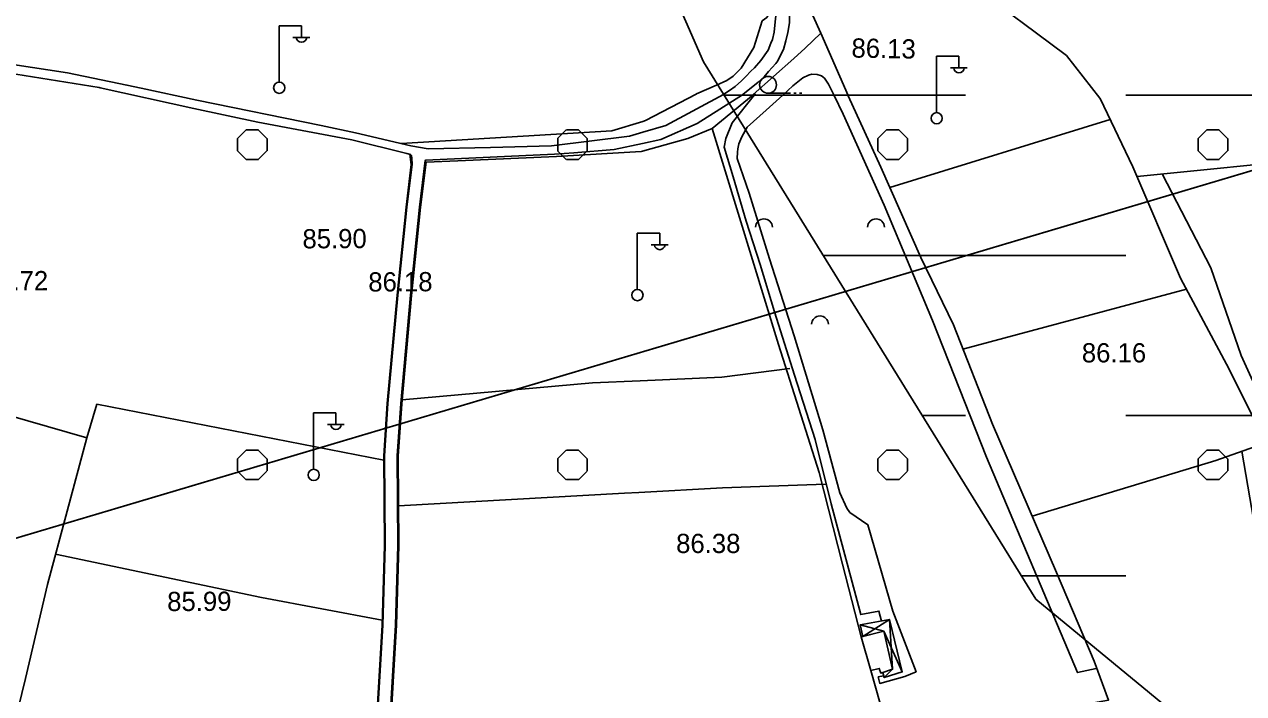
# Model space of a CAD drawing. Extents: x 417995 to 421451, y 4454518 to 4458015.
# Drawn here: x 419538.5 to 419919.2, y 4457020.1 to 4457229 of the extents above; entities that cross this region are included whole.
import ezdxf

# ---------------------------------------------------------------- set-up
doc = ezdxf.new("R2010")
doc.units = 0
for name, color, linetype in [('B_Kapi', 7, 'Continuous'), ('B_Mesken', 7, 'Continuous'), ('B_Sundurma', 7, 'Continuous'), ('PL_KA_TARIM_ALANI', 7, 'Continuous'), ('S_Elektrik_Diregi', 7, 'Continuous'), ('S_Meyvalik', 7, 'Continuous'), ('S_Tek_Agac', 7, 'Continuous'), ('Sinir_Duvar_tek_tarafa_ait', 7, 'Continuous'), ('Sinir_itirazli_Mulkiyet', 7, 'Continuous'), ('SN_TASKIN', 7, 'Continuous'), ('SN_TR_TASKIN', 7, 'Continuous'), ('TR_TARIMALANI', 7, 'Continuous'), ('Y_Kot_Noktasi', 7, 'Continuous'), ('Y_Yol_Kotu', 7, 'Continuous'), ('Yol_Kaldirim_kenari_bordurtasi', 7, 'Continuous'), ('Yol_Sose', 7, 'Continuous'), ('Yol_Toprak_Duz', 7, 'Continuous'), ('Yol_Toprak_Kesik', 7, 'Continuous')]:
    doc.layers.add(name, color=color, linetype=linetype)

msp = doc.modelspace()

# ---------------------------------------------------------------- linework, layer by layer
at = {"layer": 'B_Kapi'}
msp.add_lwpolyline([(419778.75, 4457218.43), (419782.31, 4457221.63)], dxfattribs=at)
at = {"layer": 'B_Mesken'}
msp.add_lwpolyline([(419799.78, 4457037.8), (419806.84, 4457039.54), (419809.63, 4457027.69), (419805.91, 4457026.51), (419805.47, 4457027.97), (419802.83, 4457027.27)], close=True, dxfattribs=at)
at = {"layer": 'B_Sundurma'}
for p, q in [((419799.45, 4457041.56), (419806.84, 4457039.54)), ((419800.31, 4457037.93), (419808.67, 4457043.19)), ((419806.84, 4457039.54), (419812.66, 4457026.86)), ((419809.63, 4457027.69), (419808.67, 4457043.19)), ((419809.63, 4457027.69), (419806.99, 4457025.1))]:
    msp.add_line(p, q, dxfattribs=at)
msp.add_lwpolyline([(419800.31, 4457037.93), (419799.45, 4457041.56), (419808.67, 4457043.19), (419812.66, 4457026.86), (419806.99, 4457025.1), (419806.52, 4457026.71), (419809.63, 4457027.69), (419806.84, 4457039.54)], close=True, dxfattribs=at)
at = {"layer": 'PL_KA_TARIM_ALANI'}
for p, q in [((419159.16, 4456956.55), (420132.98, 4457246.25)), ((420132.98, 4457246.25), (419159.16, 4456956.55))]:
    msp.add_line(p, q, dxfattribs=at)
at = {"layer": 'S_Elektrik_Diregi'}
for p, q in [((419618.02, 4457211.09), (419618.02, 4457228.59)), ((419618.02, 4457228.59), (419625.02, 4457228.59)), ((419625.02, 4457225.09), (419625.02, 4457228.59)), ((419622.36, 4457224.95), (419627.61, 4457224.95)), ((419823.35, 4457201.59), (419823.35, 4457219.09)), ((419823.35, 4457219.09), (419830.35, 4457219.09)), ((419830.35, 4457215.59), (419830.35, 4457219.09)), ((419827.69, 4457215.45), (419832.94, 4457215.45)), ((419729.9, 4457146.34), (419729.9, 4457163.84)), ((419729.9, 4457163.84), (419736.9, 4457163.84)), ((419736.9, 4457160.34), (419736.9, 4457163.84)), ((419734.24, 4457160.2), (419739.49, 4457160.2)), ((419628.8, 4457090.21), (419628.8, 4457107.71)), ((419628.8, 4457107.71), (419635.8, 4457107.71)), ((419635.8, 4457104.21), (419635.8, 4457107.71)), ((419633.14, 4457104.07), (419638.39, 4457104.07))]:
    msp.add_line(p, q, dxfattribs=at)
for centre in [(419618.06, 4457209.26), (419823.39, 4457199.75), (419729.94, 4457144.5), (419628.84, 4457088.38)]:
    msp.add_circle(centre, 1.75, dxfattribs=at)
for centre in [(419625.02, 4457225.1), (419830.35, 4457215.6), (419736.9, 4457160.35), (419635.8, 4457104.23)]:
    msp.add_arc(centre, 1.66, 184.8384, 355.1464, dxfattribs=at)
at = {"layer": 'S_Meyvalik'}
for centre in [(419769.45, 4457165.7), (419804.45, 4457165.7), (419786.95, 4457135.39)]:
    msp.add_arc(centre, 2.62, 360, 180, dxfattribs=at)
at = {"layer": 'S_Tek_Agac'}
for p, q in [((419770.73, 4457207.56), (419777.73, 4457207.56)), ((419778.78, 4457207.56), (419779.48, 4457207.56)), ((419780.53, 4457207.56), (419781.23, 4457207.56))]:
    msp.add_line(p, q, dxfattribs=at)
msp.add_circle((419770.73, 4457210.18), 2.63, dxfattribs=at)
at = {"layer": 'Sinir_Duvar_tek_tarafa_ait'}
for points in [[(419778.86, 4457235.84), (419782.23, 4457237.46), (419787.17, 4457226.25), (419795.73, 4457206.81)], [(419782.31, 4457221.63), (419787.17, 4457226.25)], [(419766.1, 4457207.12), (419778.75, 4457218.43)], [(419799.78, 4457037.8), (419793.98, 4457060.48), (419786.69, 4457089.16), (419774.04, 4457129.08), (419753.24, 4457196.49), (419766.03, 4457207.06)], [(419766.03, 4457207.06), (419766.1, 4457207.12)], [(419766.03, 4457207.06), (419766.1, 4457207.12)], [(419795.73, 4457206.81), (419795.76, 4457206.74)], [(419795.76, 4457206.74), (419805.96, 4457184.51), (419818.48, 4457156.22), (419828.59, 4457135.25), (419840.77, 4457104.22), (419860.81, 4457057.89), (419872.58, 4457030.18), (419877.09, 4457018.06), (419827.14, 4457009.16), (419808.65, 4457006.74), (419802.83, 4457027.27)]]:
    msp.add_lwpolyline(points, dxfattribs=at)
at = {"layer": 'Sinir_itirazli_Mulkiyet'}
for points in [[(419783.16, 4457264.27), (419788.75, 4457259.8), (419803.79, 4457250.81), (419827.95, 4457240.44), (419846.13, 4457232.5), (419850.07, 4457229.63), (419863.92, 4457219.35), (419874.36, 4457205.97)], [(419748.41, 4457207.31), (419754.64, 4457210.08), (419757.82, 4457211.52), (419759.88, 4457212.9), (419762.28, 4457215.39), (419766.27, 4457221.86), (419768.86, 4457230.12), (419770.33, 4457231.23), (419771.01, 4457232.27), (419771.53, 4457233.96), (419770.54, 4457246.54), (419769.26, 4457250.78), (419764.66, 4457262.44), (419763.54, 4457263.98)], [(419748.3, 4457207.25), (419732.5, 4457198.98), (419731.62, 4457198.71)], [(419748.28, 4457207.25), (419748.41, 4457207.31)], [(419748.41, 4457207.31), (419748.3, 4457207.25)], [(419874.39, 4457205.91), (419884.68, 4457184.55), (419899.53, 4457149.85), (419914.68, 4457121.34), (419926.13, 4457098.37), (419910.61, 4457092.89), (419853.18, 4457075.54)], [(419874.36, 4457205.97), (419874.39, 4457205.91)], [(419874.36, 4457205.97), (419874.41, 4457205.91)], [(419731.62, 4457198.71), (419721.93, 4457195.84), (419656.17, 4457191.81)], [(419753.24, 4457196.49), (419745.63, 4457193.36), (419731.52, 4457189.45)], [(419877.57, 4457199.31), (419808.78, 4457178.14)], [(419885.97, 4457181.54), (419944.14, 4457187.4), (419981.38, 4457190.54), (420047.43, 4457195.74), (420047.89, 4457198.9)], [(419659.32, 4457185.26), (419658.9, 4457188.48)], [(419731.52, 4457189.45), (419731.15, 4457189.35), (419704.71, 4457187.75)], [(419637.3, 4456888.81), (419638.98, 4456909.98), (419642.65, 4456935.54), (419645.27, 4456957.68), (419646.81, 4456981.01), (419648.19, 4457007.85), (419650.2, 4457041.48), (419650.91, 4457066.38), (419650.7, 4457094.32), (419651.79, 4457110.66), (419654.88, 4457144.47), (419657.68, 4457172.02), (419659.32, 4457185.26)], [(419641.5, 4456888.5), (419643.49, 4456909.91), (419647.17, 4456935.48), (419649.79, 4456957.61), (419651.33, 4456980.94), (419652.71, 4457007.78), (419654.72, 4457041.41), (419655.43, 4457066.31), (419655.22, 4457094.25), (419656.31, 4457110.6), (419659.4, 4457144.4), (419662.19, 4457171.95), (419663.93, 4457186)], [(419704.71, 4457187.75), (419673.89, 4457186.44), (419663.93, 4457186)], [(419893.8, 4457182.33), (419908.95, 4457153.04), (419918.48, 4457125.7), (419930.07, 4457100.25), (419934.24, 4457093.06), (419938.1, 4457087.46), (419942.05, 4457083.68), (419946.06, 4457080.38), (419950.61, 4457076.75), (419954.51, 4457073.9), (419957.93, 4457071.66), (419960.54, 4457069.65), (419961.66, 4457067.82), (419961.94, 4457064.14), (419962.37, 4457059.97), (419962.77, 4457057.38), (419963.54, 4457053.2), (419965.29, 4457049.72), (419972.14, 4457040.97)], [(419901.4, 4457146.32), (419831.58, 4457127.62)], [(419473.43, 4457127.32), (419509.45, 4457113.85), (419557.98, 4457099.91), (419545.66, 4457054.2), (419538.83, 4457024.83), (419532.98, 4457000.97), (419513.85, 4456914.26), (419508.16, 4456884.93)], [(419777.48, 4457121.55), (419756.34, 4457118.88), (419730.76, 4457117.75)], [(419715.92, 4457117.1), (419656.42, 4457111.81)], [(419730.76, 4457117.75), (419715.92, 4457117.1)], [(419557.98, 4457099.91), (419561.16, 4457110.46), (419650.71, 4457093.02)], [(419918.73, 4457095.76), (419924.8, 4457060.03), (419937.05, 4457023.39), (419940.25, 4457017.26), (419941.39, 4457013.02)], [(419788.65, 4457085.52), (419756.46, 4457084.33), (419730.39, 4457082.92)], [(419725.85, 4457082.68), (419655.34, 4457078.73)], [(419730.39, 4457082.92), (419725.85, 4457082.68)], [(419548.19, 4457063.58), (419612.58, 4457050.05), (419650.25, 4457043.07)]]:
    msp.add_lwpolyline(points, dxfattribs=at)
at = {"layer": 'SN_TASKIN'}
msp.add_lwpolyline([(421279.09, 4456215.61), (421195.31, 4456240.09), (421032.23, 4456272.97), (420928.59, 4456320.69), (420834.21, 4456393.35), (420746.64, 4456480.52), (420663.92, 4456586.47), (420574.11, 4456669.5), (420422.96, 4456744.08), (420282.11, 4456812), (420160.8, 4456835.05), (420091.41, 4456837.4), (419960.89, 4456961.81), (419854.4, 4457049.62), (419750.61, 4457217.33), (419705.67, 4457319.89), (419669.27, 4457550.58), (419656.39, 4457729.95), (419636.42, 4457793.06)], dxfattribs=at)
at = {"layer": 'SN_TR_TASKIN'}
for p, q in [((419757.06, 4457206.9), (419832.43, 4457206.9)), ((419882.43, 4457206.9), (419982.43, 4457206.9)), ((419788.01, 4457156.9), (419882.43, 4457156.9)), ((419818.95, 4457106.9), (419832.43, 4457106.9)), ((419882.43, 4457106.9), (419982.43, 4457106.9)), ((419849.89, 4457056.9), (419882.43, 4457056.9))]:
    msp.add_line(p, q, dxfattribs=at)
at = {"layer": 'TR_TARIMALANI'}
for p, q in [((419605, 4457193.4), (419607.71, 4457196.11)), ((419607.75, 4457196.14), (419611.58, 4457196.14)), ((419614.25, 4457193.4), (419611.54, 4457196.11)), ((419705, 4457193.4), (419707.71, 4457196.11)), ((419707.75, 4457196.14), (419711.58, 4457196.14)), ((419714.25, 4457193.4), (419711.54, 4457196.11)), ((419805, 4457193.4), (419807.71, 4457196.11)), ((419807.75, 4457196.14), (419811.58, 4457196.14)), ((419814.25, 4457193.4), (419811.54, 4457196.11)), ((419905, 4457193.4), (419907.71, 4457196.11)), ((419907.75, 4457196.14), (419911.58, 4457196.14)), ((419914.25, 4457193.4), (419911.54, 4457196.11)), ((419605.04, 4457189.6), (419605.04, 4457193.43)), ((419614.29, 4457189.6), (419614.29, 4457193.43)), ((419705.04, 4457189.6), (419705.04, 4457193.43)), ((419714.29, 4457189.6), (419714.29, 4457193.43)), ((419805.04, 4457189.6), (419805.04, 4457193.43)), ((419814.29, 4457189.6), (419814.29, 4457193.43)), ((419905.04, 4457189.6), (419905.04, 4457193.43)), ((419914.29, 4457189.6), (419914.29, 4457193.43)), ((419607.71, 4457186.86), (419605, 4457189.57)), ((419611.54, 4457186.86), (419614.25, 4457189.57)), ((419707.71, 4457186.86), (419705, 4457189.57)), ((419711.54, 4457186.86), (419714.25, 4457189.57)), ((419807.71, 4457186.86), (419805, 4457189.57)), ((419811.54, 4457186.86), (419814.25, 4457189.57)), ((419907.71, 4457186.86), (419905, 4457189.57)), ((419911.54, 4457186.86), (419914.25, 4457189.57)), ((419607.75, 4457186.89), (419611.58, 4457186.89)), ((419707.75, 4457186.89), (419711.58, 4457186.89)), ((419807.75, 4457186.89), (419811.58, 4457186.89)), ((419907.75, 4457186.89), (419911.58, 4457186.89)), ((419605, 4457093.4), (419607.71, 4457096.11)), ((419605.04, 4457089.6), (419605.04, 4457093.43)), ((419607.75, 4457096.14), (419611.58, 4457096.14)), ((419614.25, 4457093.4), (419611.54, 4457096.11)), ((419614.29, 4457089.6), (419614.29, 4457093.43)), ((419705, 4457093.4), (419707.71, 4457096.11)), ((419705.04, 4457089.6), (419705.04, 4457093.43)), ((419707.75, 4457096.14), (419711.58, 4457096.14)), ((419714.25, 4457093.4), (419711.54, 4457096.11)), ((419714.29, 4457089.6), (419714.29, 4457093.43)), ((419805, 4457093.4), (419807.71, 4457096.11)), ((419805.04, 4457089.6), (419805.04, 4457093.43)), ((419807.75, 4457096.14), (419811.58, 4457096.14)), ((419814.25, 4457093.4), (419811.54, 4457096.11)), ((419814.29, 4457089.6), (419814.29, 4457093.43)), ((419905, 4457093.4), (419907.71, 4457096.11)), ((419905.04, 4457089.6), (419905.04, 4457093.43)), ((419907.75, 4457096.14), (419911.58, 4457096.14)), ((419914.25, 4457093.4), (419911.54, 4457096.11)), ((419914.29, 4457089.6), (419914.29, 4457093.43)), ((419607.71, 4457086.86), (419605, 4457089.57)), ((419611.54, 4457086.86), (419614.25, 4457089.57)), ((419707.71, 4457086.86), (419705, 4457089.57)), ((419711.54, 4457086.86), (419714.25, 4457089.57)), ((419807.71, 4457086.86), (419805, 4457089.57)), ((419811.54, 4457086.86), (419814.25, 4457089.57)), ((419907.71, 4457086.86), (419905, 4457089.57)), ((419911.54, 4457086.86), (419914.25, 4457089.57)), ((419607.75, 4457086.89), (419611.58, 4457086.89)), ((419707.75, 4457086.89), (419711.58, 4457086.89)), ((419807.75, 4457086.89), (419811.58, 4457086.89)), ((419907.75, 4457086.89), (419911.58, 4457086.89))]:
    msp.add_line(p, q, dxfattribs=at)
at = {"layer": 'Yol_Kaldirim_kenari_bordurtasi'}
for points in [[(419775.34, 4457206.96), (419778.46, 4457209.83), (419781.6, 4457212.31), (419783.33, 4457213.21), (419784.42, 4457213.47), (419786.03, 4457213.38), (419787.37, 4457212.94), (419788.34, 4457212.21), (419789.62, 4457210.33), (419791.37, 4457206.79)], [(419806.18, 4457042.75), (419805.34, 4457045.83), (419799.68, 4457044.76), (419790.47, 4457079.39), (419785.44, 4457099.46), (419779.01, 4457119.52), (419772.79, 4457139.27), (419768.31, 4457154.11), (419763.84, 4457167.56), (419759.79, 4457181.47), (419757.02, 4457190.7), (419757.55, 4457193.46), (419759.56, 4457198.29), (419766.51, 4457207.05)], [(419766.51, 4457207.05), (419766.77, 4457207.38)], [(419770.17, 4457202.23), (419775.34, 4457206.96)], [(419791.37, 4457206.79), (419794.2, 4457201.06)], [(419770.17, 4457202.23), (419764.24, 4457196.94), (419762.55, 4457193.92), (419761.62, 4457191.77), (419761.3, 4457190.21), (419761.14, 4457189.12), (419761.12, 4457187.2), (419764.85, 4457176.39), (419771.14, 4457155.81), (419778.83, 4457131.75), (419787.88, 4457102.44), (419793.16, 4457082.8), (419795.34, 4457078), (419796.25, 4457076.67), (419801.87, 4457072.83), (419809.66, 4457045.87), (419816.95, 4457026.9), (419813.48, 4457025.47), (419805.59, 4457023.27), (419805.12, 4457025.31), (419806.83, 4457025.67)], [(419794.2, 4457201.06), (419807, 4457172.6), (419822.04, 4457136.59), (419838.96, 4457093.92), (419867.37, 4457026.64), (419873.16, 4457027.89)]]:
    msp.add_lwpolyline(points, dxfattribs=at)
at = {"layer": 'Yol_Sose'}
for points in [[(419802.41, 4457298.39), (419797.8, 4457296.33), (419785.01, 4457290.54), (419774.56, 4457285.55), (419772.73, 4457284.51), (419771.29, 4457283.55), (419769.95, 4457282.6), (419769.11, 4457281.84), (419768.32, 4457280.73), (419767.8, 4457279.15), (419767.44, 4457277.9), (419767.48, 4457276.27), (419767.7, 4457274.1), (419769.12, 4457267.85), (419773.7, 4457253.61), (419776.46, 4457243.45), (419777.46, 4457234.05), (419777.42, 4457229.55), (419776.86, 4457226.49), (419776.32, 4457223.88), (419775.54, 4457221.17), (419774.55, 4457219.2), (419773.77, 4457217.64), (419773.14, 4457216.79)], [(419768.48, 4457217.72), (419770.74, 4457220.97), (419771.62, 4457223.15), (419772.12, 4457224.37), (419772.59, 4457226.66), (419773.03, 4457230.93), (419773.32, 4457233.11), (419772.83, 4457242.76), (419769.07, 4457255.81), (419765.78, 4457263.88), (419765.19, 4457264.53), (419764.48, 4457264.59), (419763.82, 4457264.33), (419762.56, 4457262.76), (419758.76, 4457254.62)], [(419768.48, 4457217.72), (419766.47, 4457215.51), (419765.35, 4457214.41), (419763.76, 4457212.8), (419762.42, 4457211.41), (419760.41, 4457209.67), (419758.66, 4457208.39), (419756.93, 4457207.22)], [(419762.83, 4457207.15), (419767.65, 4457210.98), (419769.48, 4457212.67), (419770.86, 4457214.29), (419773.14, 4457216.79)], [(419762.74, 4457207.09), (419748.64, 4457198.14), (419737.2, 4457193.09), (419731.55, 4457191.9)], [(419756.82, 4457207.16), (419738.81, 4457197.43), (419731.59, 4457195.34)], [(419756.93, 4457207.22), (419756.82, 4457207.16)], [(419762.83, 4457207.15), (419762.74, 4457207.09)], [(419731.59, 4457195.34), (419727.47, 4457194.14), (419703.11, 4457191.17)], [(419731.55, 4457191.9), (419722.63, 4457190.01), (419710.12, 4457188.98), (419704.08, 4457188.52)], [(419641.19, 4456888.54), (419643.18, 4456909.96), (419646.86, 4456935.52), (419649.48, 4456957.66), (419651.02, 4456980.99), (419652.4, 4457007.83), (419654.41, 4457041.46), (419655.12, 4457066.36), (419654.91, 4457094.29), (419656, 4457110.64), (419659.09, 4457144.45), (419661.88, 4457171.99), (419663.69, 4457186.59), (419663.82, 4457186.69), (419704.08, 4457188.52)], [(419659.11, 4457188.42), (419659.33, 4457188.06), (419659.47, 4457187.32), (419659.55, 4457185.26)], [(419664.61, 4457190.19), (419684.07, 4457190.62), (419703.11, 4457191.17)], [(419637.54, 4456888.81), (419639.21, 4456909.98), (419642.89, 4456935.54), (419645.51, 4456957.68), (419647.05, 4456981), (419648.43, 4457007.84), (419650.44, 4457041.48), (419651.15, 4457066.38), (419650.94, 4457094.31), (419652.03, 4457110.66), (419655.12, 4457144.47), (419657.91, 4457172.01), (419659.55, 4457185.26)]]:
    msp.add_lwpolyline(points, dxfattribs=at)
at = {"layer": 'Yol_Toprak_Duz'}
for points in [[(419518.96, 4457209.7), (419520.4, 4457211.83), (419521.94, 4457213.39), (419523.42, 4457214.02), (419526.68, 4457214.17), (419535.83, 4457213.54), (419561.82, 4457209.31), (419562.17, 4457209.23)], [(419562.17, 4457209.23), (419591.44, 4457202.79)], [(419591.44, 4457202.79), (419611.42, 4457198.48), (419640.75, 4457192.96), (419657.95, 4457188.77), (419659.11, 4457188.42)]]:
    msp.add_lwpolyline(points, dxfattribs=at)
at = {"layer": 'Yol_Toprak_Kesik'}
for points in [[(419575, 4457209.1), (419570.49, 4457210.07), (419551.92, 4457213.89), (419534.85, 4457216.49), (419526.16, 4457217.56), (419525.69, 4457217.98), (419525.59, 4457218.55)], [(419592.32, 4457205.35), (419575, 4457209.1)], [(419592.32, 4457205.35), (419631.14, 4457197.51), (419641.88, 4457195.14), (419659.19, 4457191.1), (419664.61, 4457190.19)]]:
    msp.add_lwpolyline(points, dxfattribs=at)

# ---------------------------------------------------------------- texts
at = {"layer": 'Y_Kot_Noktasi'}
for s, rotation, p in [('86.13', 359.0012, (419796.74, 4457218.7)), ('85.90', 0.2464, (419625.34, 4457159.1)), ('85.72', 0.2464, (419525.85, 4457145.95)), ('85.99', 0.2464, (419583.1, 4457045.85))]:
    msp.add_text(s, height=6, rotation=rotation, dxfattribs=at).set_placement(p)
for s, p in [('86.16', (419868.72, 4457123.5)), ('86.38', (419742.02, 4457063.98))]:
    msp.add_text(s, height=6, dxfattribs=at).set_placement(p)
at = {"layer": 'Y_Yol_Kotu'}
msp.add_text('86.18', height=6, rotation=0.2464, dxfattribs=at).set_placement((419645.9, 4457145.63))

doc.saveas('drawing.dxf')
